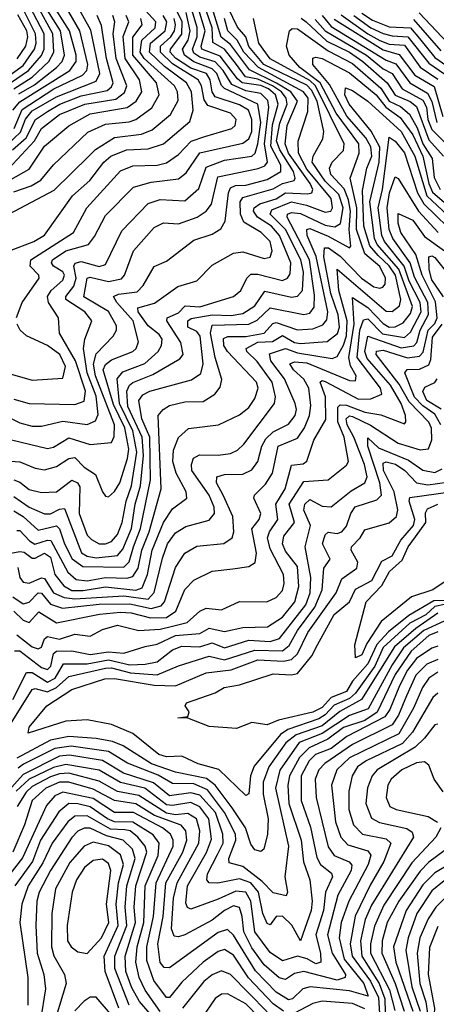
# Model space of a CAD drawing. Extents: x 1308313 to 1441400, y 959662 to 1036319.
# Tile 589 of 656: x 1420514 to 1421880, y 982037 to 985262. Entities that reach past the tile are written whole.
import ezdxf

# ---------------------------------------------------------------- set-up
doc = ezdxf.new("R2010")
doc.units = 0

msp = doc.modelspace()

# ---------------------------------------------------------------- linework, layer by layer
at = {"layer": '0CON10XD'}
for points in [[(1420475, 984853.7), (1420517, 984893), (1420533.6, 984936.4), (1420555, 984962.9), (1420635, 985009.5), (1420765, 985060.3), (1420776.9, 985085), (1420747.6, 985227.6), (1420680, 985350)], [(1420496.2, 984905), (1420522.4, 984967.6), (1420626.4, 985035), (1420720.2, 985079.8), (1420733.8, 985095), (1420737.7, 985115), (1420710.9, 985225), (1420643, 985343)], [(1420505, 983588.6), (1420515, 983589), (1420545.7, 983555), (1420564.1, 983544.1), (1420605, 983557.6), (1420615.8, 983555.8), (1420672.3, 983452.3), (1420698.8, 983428.8), (1420735, 983423.7), (1420794.9, 983435.1), (1420865, 983432.8), (1420885, 983438), (1420902.4, 983465), (1420914.6, 983525), (1420938.7, 983585), (1420977.7, 983725), (1420967.6, 983965), (1420983.9, 983985), (1421005, 983998.3), (1421055, 984009.8), (1421115, 984010.8), (1421153.3, 984035), (1421171.7, 984058.3), (1421176.7, 984083.3), (1421154.9, 984155.1), (1421139.7, 984235), (1421145, 984261.6), (1421265, 984264.3), (1421292.1, 984277.9), (1421335, 984317.9), (1421445, 984295.8), (1421465, 984300.6), (1421479.5, 984320.5), (1421480.9, 984359.1), (1421464.2, 984475), (1421391.3, 984615), (1421392.2, 984625), (1421405, 984630.3), (1421435, 984626.6), (1421515, 984588.6), (1421546.9, 984583.1), (1421565.4, 984594.6), (1421574.4, 984645), (1421559.6, 984689.7), (1421515, 984733.2), (1421472.6, 984795), (1421475.5, 984814.5), (1421508.2, 984871.8), (1421511, 984895), (1421488.7, 984995), (1421471, 985031), (1421455, 985047.2), (1421314.5, 985115), (1421265, 985173.3), (1421254.8, 985205), (1421227.5, 985237.5), (1421181, 985335)], [(1420455, 983893.6), (1420605, 983857.8), (1420625, 983862), (1420675, 983892.3), (1420745, 983870.3), (1420815, 983877.3), (1420823.7, 983896.3), (1420825.1, 983935), (1420762.6, 984095), (1420756.4, 984133.5), (1420765, 984167.7), (1420820.8, 984225), (1420831.2, 984245), (1420831.3, 984258.7), (1420805, 984305.5), (1420724.4, 984354.4), (1420735, 984415.7), (1420745, 984418.3), (1420805, 984404.1), (1420847.5, 984412.5), (1420857.4, 984425), (1420886.9, 984505), (1420955, 984581.1), (1420985, 984596.6), (1421035, 984593.1), (1421095.3, 984615), (1421125.4, 984634.6), (1421142.6, 984657.4), (1421163.2, 984746.8), (1421296.2, 984773.8), (1421317.3, 984782.7), (1421326.3, 984795), (1421316.6, 984855), (1421330.5, 984975), (1421327.1, 984997.1), (1421305, 985019.8), (1421255, 985028.1), (1421209.2, 985049.2), (1421181.4, 985095), (1421155, 985123.7), (1421105, 985139.1), (1421085, 985152.4), (1421080.1, 985165), (1421095.5, 985205), (1421095.8, 985235.8), (1421074.6, 985305)], [(1420478.2, 984625), (1420626.6, 984703.4), (1420741.1, 984815), (1420763, 984837), (1420825, 984875.7), (1420913.1, 984886.9), (1420948.8, 984901.2), (1421008.5, 984951.5), (1421033, 984997), (1421031.7, 985025), (1421021.9, 985045), (1420921.6, 985135), (1420908.8, 985155), (1420914.1, 985195), (1420957.9, 985235), (1420960.7, 985255), (1420891.1, 985331.1)], [(1420483.4, 985055), (1420543.3, 985095), (1420585.6, 985144.4), (1420594.6, 985165), (1420594.2, 985215), (1420547.3, 985305)], [(1420484, 983816), (1420515, 983813.4), (1420565, 983792.5), (1420595, 983788), (1420635, 983798.4), (1420675, 983824.5), (1420695, 983827.8), (1420725, 983796.7), (1420762, 983772), (1420785.6, 983715), (1420795, 983700.8), (1420805, 983698.6), (1420825, 983716.2), (1420841.9, 983745), (1420867.8, 983825), (1420871.8, 983855), (1420858.7, 983925), (1420821.2, 984001.2), (1420787.3, 984115), (1420795, 984132.4), (1420815, 984148.3), (1420885.3, 984175), (1420896.2, 984185), (1420903.7, 984206.3), (1420886.2, 984275), (1420832.6, 984335), (1420821.8, 984355), (1420837.5, 984362.5), (1420899.3, 984370.7), (1420919.2, 984390.8), (1420955, 984453.9), (1420995, 984470.4), (1421085, 984539.4), (1421145, 984559.8), (1421173.7, 984576.3), (1421187.8, 984602.2), (1421198.2, 984695), (1421205, 984710.5), (1421221.5, 984718.5), (1421255, 984720), (1421325, 984738.2), (1421370.2, 984765), (1421370.1, 984785), (1421337.7, 984847.7), (1421343, 984917), (1421361.2, 984985), (1421352.7, 985015), (1421329.7, 985035), (1421305, 985046.5), (1421243.8, 985055), (1421227.7, 985067.7), (1421171.7, 985141.7), (1421111.6, 985165), (1421109.3, 985175), (1421122.3, 985225), (1421098.3, 985305)], [(1420492, 984965), (1420515, 984992.6), (1420678.4, 985095), (1420698.7, 985125), (1420698.8, 985145), (1420677.6, 985225), (1420610.8, 985330.8)], [(1420495, 983699.9), (1420545, 983665.7), (1420595, 983643.6), (1420615, 983643.1), (1420645, 983659.1), (1420660.7, 983660.7), (1420716.1, 983516.1), (1420735, 983505.1), (1420765, 983499.8), (1420835, 983507), (1420852, 983528), (1420880.2, 983595), (1420892.4, 983675), (1420910.2, 983735), (1420920.4, 983835), (1420915.3, 983895), (1420868.1, 983995), (1420864.9, 984045), (1420874, 984065), (1420885, 984073.5), (1420950.4, 984099.6), (1421039.2, 984150.8), (1421050.4, 984165), (1421041.7, 984205), (1420996.1, 984275), (1420997.5, 984285), (1421035, 984302), (1421055.9, 984324.1), (1421105, 984320.8), (1421215, 984354.7), (1421238.9, 984375), (1421258.9, 984415), (1421272.1, 984427.9), (1421295, 984427.8), (1421375, 984407.8), (1421392.4, 984415), (1421400.9, 984429.1), (1421403.3, 984465), (1421365.6, 984555), (1421339.9, 984585), (1421293.3, 984615), (1421280.5, 984635), (1421283, 984645), (1421301.2, 984658.8), (1421355, 984675.3), (1421385, 984695.1), (1421458.3, 984691.7), (1421471.1, 984695), (1421474.8, 984705), (1421466.6, 984725), (1421395, 984824.7), (1421383.9, 984855), (1421390.9, 984915), (1421425.1, 984995.1), (1421402.8, 985025), (1421355.8, 985054.2), (1421266.9, 985096.9), (1421205, 985180), (1421174.4, 985204.4), (1421136.9, 985325)], [(1420495, 983754.3), (1420515, 983747.2), (1420545, 983723.4), (1420585, 983713.2), (1420635, 983715.6), (1420685, 983753.4), (1420703, 983745), (1420711.6, 983731.6), (1420709, 983645), (1420735, 983573.7), (1420748.9, 983558.9), (1420775, 983545.2), (1420795, 983544.9), (1420815, 983553.1), (1420835, 983576.3), (1420850.2, 983615), (1420862.7, 983685), (1420880.9, 983735), (1420898, 983845), (1420884.7, 983915.3), (1420841.6, 984005), (1420833.8, 984085), (1420851.6, 984108.4), (1420924.6, 984135.4), (1420967.6, 984175), (1420978.9, 984195), (1420980.5, 984215), (1420971.2, 984231.2), (1420935, 984258.9), (1420902.8, 984305), (1420901.8, 984318.2), (1420956.3, 984333.7), (1421032.2, 984387.8), (1421095, 984406.8), (1421145, 984457.9), (1421215, 984497.5), (1421245, 984501.2), (1421315, 984480), (1421335, 984484.1), (1421341.4, 984505), (1421334.8, 984535), (1421306, 984565), (1421249, 984599), (1421237.4, 984625), (1421236.5, 984665), (1421245, 984679.3), (1421345, 984708.2), (1421375, 984725.1), (1421414.2, 984735), (1421417.1, 984742.9), (1421411.9, 984765), (1421366.3, 984835), (1421356.1, 984865), (1421366.8, 984923.2), (1421390.9, 984985), (1421387.5, 985005), (1421371.8, 985025), (1421343.2, 985045), (1421295, 985067.1), (1421254.7, 985074.7), (1421225, 985115.1), (1421185, 985164.7), (1421146.6, 985186.6), (1421144.6, 985235), (1421116.8, 985316.8)], [(1420495.2, 985034.8), (1420555, 985072.9), (1420609.5, 985125), (1420626, 985155), (1420622.7, 985215), (1420573.3, 985305)], [(1420511.2, 985018.8), (1420562.2, 985047.8), (1420634.6, 985105.4), (1420653.7, 985125), (1420661.4, 985145), (1420647.3, 985225), (1420588.3, 985318.3)], [(1420405, 984697.1), (1420562.8, 984865), (1420585, 984904.9), (1420645, 984951.1), (1420727.6, 984985), (1420829, 985001), (1420857.3, 985022.7), (1420865.4, 985045), (1420830.5, 985135), (1420820.7, 985215), (1420825.8, 985255), (1420819.3, 985275)], [(1420415, 983990.5), (1420515, 983941.9), (1420555, 983930.8), (1420585, 983931), (1420655, 983947.1), (1420735, 983935.5), (1420762.5, 983947.5), (1420771.6, 983968.4), (1420765, 984028.5), (1420735.4, 984105), (1420722.8, 984185), (1420727.6, 984215), (1420751, 984275), (1420727.7, 984305), (1420665.8, 984345), (1420664.8, 984355), (1420691.3, 984388.7), (1420699.1, 984415), (1420691.3, 984455), (1420695.4, 984464.6), (1420715, 984469.4), (1420775, 984452.9), (1420795, 984460.3), (1420849.3, 984570.7), (1420935, 984659.3), (1420975, 984672.9), (1421055, 984668.4), (1421100.8, 984709.3), (1421125, 984778.5), (1421185, 984801.4), (1421275, 984814.9), (1421285.4, 984824.6), (1421295, 984854.7), (1421304, 984925), (1421294.5, 984984.5), (1421185.9, 985035.9), (1421175.8, 985045.8), (1421159.9, 985085), (1421145, 985101), (1421085, 985123.7), (1421054.7, 985145), (1421048.1, 985165), (1421066.4, 985195), (1421072.9, 985225), (1421059.7, 985285)], [(1420462.6, 985067.3), (1420525, 985112), (1420562.2, 985165), (1420567.9, 985185), (1420566, 985215), (1420529, 985289)], [(1420480.8, 984505), (1420560.8, 984535), (1420595, 984556.2), (1420687.1, 984685), (1420743.6, 984735), (1420790, 984795), (1420812.7, 984815), (1420864.1, 984835.9), (1420935, 984838.3), (1420984.9, 984855.1), (1421072.2, 984927.8), (1421082.2, 984965), (1421077.3, 985025), (1421060.7, 985055), (1420988.8, 985108.8), (1420939.3, 985155), (1420943.2, 985185), (1420990.6, 985225), (1420996.5, 985255), (1420984.7, 985275)], [(1420485, 984738.5), (1420545, 984771.7), (1420595, 984847.1), (1420675, 984914.2), (1420745, 984953.3), (1420866.2, 984973.8), (1420895.8, 984995), (1420914.9, 985025), (1420906.8, 985065), (1420860.2, 985135), (1420853, 985207), (1420872, 985255), (1420863.4, 985275)], [(1420490.6, 984835), (1420535.4, 984875), (1420565.3, 984935), (1420605, 984960.5), (1420645.8, 984985), (1420715, 985012.2), (1420800.6, 985029.4), (1420815, 985041.2), (1420820.1, 985055), (1420798.8, 985135), (1420782.6, 985242.6), (1420768.3, 985275)], [(1420495, 984018.5), (1420545, 984004.8), (1420695, 984001.9), (1420725, 984012.5), (1420729.9, 984045), (1420697.5, 984145), (1420644.1, 984235), (1420640.7, 984285), (1420608.6, 984335), (1420605.4, 984355), (1420617.4, 984375), (1420655, 984408.7), (1420661, 984425), (1420655, 984436), (1420624.8, 984455), (1420618.1, 984465), (1420622.1, 984475), (1420665.7, 984504.3), (1420740, 984525), (1420758.8, 984551.2), (1420795, 984620.8), (1420887.3, 984712.7), (1420945, 984729.5), (1421035, 984740.3), (1421059.9, 984760.1), (1421104.5, 984825.5), (1421245, 984857.1), (1421265, 984871), (1421275.1, 984895), (1421275.1, 984935.1), (1421264.3, 984965), (1421235, 984983.1), (1421155, 985008.6), (1421145.1, 985025), (1421138.8, 985065), (1421126.9, 985085), (1421075, 985103.2), (1421025, 985135.2), (1421007.8, 985155), (1421008.9, 985165), (1421046, 985214), (1421046.2, 985255), (1421027.2, 985295)], [(1420506.2, 985133.8), (1420534.7, 985175.3), (1420540.5, 985205), (1420537.6, 985225), (1420507.5, 985277.5)], [(1421505.7, 985275), (1421535, 985239.3), (1421715, 985129.5), (1421747.2, 985117.2), (1421792.6, 985055), (1421851.2, 985021.2), (1421865, 984994.1), (1421881, 984925)], [(1421568, 985278), (1421655, 985215.2), (1421695, 985193.7), (1421725, 985181.2), (1421775, 985178.1), (1421826.4, 985106.4), (1421885, 985067)], [(1421609.6, 985275), (1421665, 985235.1), (1421705, 985216.9), (1421735, 985208.3), (1421785.8, 985205.8), (1421855, 985119.6), (1421925, 985070.8)], [(1421635, 985282.9), (1421670, 985260), (1421725, 985238.2), (1421795, 985235.3), (1421825, 985200.2), (1421875, 985138.1), (1421953.7, 985083.7)], [(1421824, 985284), (1421935.6, 985165)], [(1420485, 983514.2), (1420515, 983520.6), (1420528.4, 983518.4), (1420555, 983497.9), (1420565, 983497.9), (1420595, 983514.4), (1420615, 983501.5), (1420628.9, 983445), (1420658.2, 983408.2), (1420685, 983392.9), (1420722.3, 983392.3), (1420795, 983403.9), (1420895, 983394), (1420915, 983401), (1420932.5, 983445), (1420948.1, 983525), (1420985, 983614.8), (1421015, 983659.7), (1421062, 983695), (1421059.5, 983715), (1421026.5, 983776.5), (1421016.1, 983815), (1421017.9, 983852.1), (1421035, 983892.9), (1421067.3, 983922.7), (1421165.3, 983934.7), (1421235, 983967.7), (1421265, 983992), (1421285, 984021.3), (1421295.7, 984055), (1421290.5, 984075), (1421195.1, 984175.1), (1421183.6, 984195), (1421182.4, 984217.6), (1421196.1, 984223.9), (1421255, 984224.7), (1421315, 984235.1), (1421343.8, 984266.2), (1421355, 984269.9), (1421425, 984245.8), (1421475, 984248.9), (1421507.8, 984262.2), (1421521.1, 984278.9), (1421524.2, 984305), (1421486.1, 984486.1), (1421456.3, 984555), (1421454.8, 984575), (1421465, 984577.5), (1421525, 984553), (1421595, 984514.8), (1421599.8, 984520.2), (1421594.4, 984574.4), (1421598.3, 984635), (1421592.2, 984672.2), (1421577.2, 984707.2), (1421534.4, 984755), (1421529.1, 984775), (1421538.6, 984795), (1421575, 984832.8), (1421578.1, 984855), (1421483.4, 985045), (1421465, 985062.5), (1421335, 985133.6), (1421297.5, 985185), (1421280.9, 985265)], [(1420495, 983653), (1420525.1, 983635.1), (1420575, 983589.6), (1420635, 983604.5), (1420645, 983594.1), (1420660.7, 983545), (1420685.7, 983495.7), (1420721.3, 983471.3), (1420855, 983469.3), (1420873.4, 983486.6), (1420887.5, 983535), (1420910.5, 983595), (1420942.4, 983755), (1420940.7, 983895), (1420914.1, 983955), (1420904.5, 984015), (1420917.3, 984032.7), (1420940.7, 984045), (1421077.5, 984082.5), (1421107.4, 984102.6), (1421114.9, 984135), (1421106.1, 984225), (1421095, 984240.6), (1421065.7, 984255), (1421064.9, 984275), (1421076.4, 984283.6), (1421145, 984294.8), (1421207, 984293), (1421245, 984299.8), (1421284.3, 984325), (1421317.8, 984372.2), (1421405, 984352.6), (1421425, 984356.6), (1421440.6, 984375), (1421444.8, 984435), (1421435.7, 984475), (1421385, 984575), (1421334.9, 984625), (1421341, 984639), (1421404.6, 984665.4), (1421454.5, 984654.5), (1421515, 984631.6), (1421533.8, 984635), (1421539.6, 984645), (1421535, 984676.1), (1421455, 984772.5), (1421427.5, 984825), (1421426.3, 984863.7), (1421458.8, 984961.2), (1421459.5, 985005), (1421444.1, 985025), (1421297.1, 985105), (1421248.4, 985155), (1421226.8, 985195), (1421196.3, 985225), (1421184.9, 985265)], [(1420495, 984697.7), (1420552.1, 984717.9), (1420583.6, 984736.4), (1420625, 984786.6), (1420736.9, 984893.1), (1420795, 984919.5), (1420873.2, 984926.8), (1420895, 984934.6), (1420946.9, 984973.1), (1420971.1, 985015), (1420962.5, 985055), (1420884.5, 985145), (1420885.4, 985204.6), (1420915.3, 985245), (1420911.3, 985265)], [(1420503.7, 984286.3), (1420521.6, 984335), (1420577.4, 984415), (1420576.7, 984425), (1420548.3, 984455), (1420550.2, 984475), (1420690.9, 984565), (1420734.2, 984645.8), (1420845, 984766.3), (1420885, 984782.7), (1420964.4, 984785.6), (1420995, 984793.4), (1421035, 984819.8), (1421076, 984864), (1421120.5, 984879.5), (1421209.6, 984905), (1421220.8, 984915), (1421223.9, 984935), (1421205.3, 984955), (1421131.1, 984981.1), (1421119.1, 984999.1), (1421109.9, 985045), (1421099.2, 985065), (1421015, 985116.6), (1420975.4, 985155), (1420975.9, 985175), (1421009.1, 985205), (1421021.9, 985225), (1421025.1, 985245), (1421019.9, 985265)], [(1421436.3, 985266.3), (1421453.3, 985255), (1421521.1, 985191.1), (1421595, 985154.8), (1421639.1, 985125), (1421718.7, 985055), (1421745, 985014.9), (1421793.5, 984993.5), (1421815, 984977.2), (1421855, 984867.9), (1421903.6, 984815)], [(1421482.2, 985262.2), (1421515.5, 985225), (1421651.1, 985145), (1421705, 985100.2), (1421735.1, 985085), (1421767.4, 985035), (1421835, 984998.3), (1421847.8, 984975), (1421851.5, 984935), (1421865, 984901.5), (1421931.9, 984835)], [(1421545, 985263.1), (1421705, 985162.9), (1421757.8, 985147.8), (1421809.7, 985079.7), (1421872.8, 985042.8), (1421901.2, 984945)], [(1421805, 985262.3), (1421895, 985159.2)], [(1420508, 983468), (1420515, 983434.6), (1420525, 983419.5), (1420545, 983416.2), (1420585, 983433.9), (1420595, 983431.5), (1420625.2, 983385.2), (1420659.4, 983369.4), (1420695, 983365.1), (1420855, 983374.6), (1420935, 983364.1), (1420954.4, 983385.6), (1420981.9, 983498.1), (1420998.9, 983545), (1421025, 983580.8), (1421058.2, 983601.9), (1421135, 983622.6), (1421152.3, 983645), (1421151, 983665), (1421135, 983704.3), (1421078.7, 983785), (1421077, 983805), (1421084.2, 983825.8), (1421103.6, 983836.4), (1421164.9, 983835.1), (1421205, 983841.5), (1421227.6, 983852.4), (1421248.4, 983871.6), (1421349.6, 984005), (1421353, 984027), (1421341.5, 984075), (1421292.7, 984142.7), (1421258.1, 984175), (1421255.9, 984185), (1421294.2, 984205.8), (1421342.4, 984207.6), (1421375, 984227.6), (1421415, 984204.9), (1421435, 984200.7), (1421522.4, 984207.6), (1421555.6, 984234.4), (1421561.9, 984255), (1421558, 984295), (1421534.2, 984365), (1421510.9, 984485), (1421513.4, 984515), (1421526.1, 984515), (1421565, 984487.1), (1421633.9, 984415), (1421675, 984386.6), (1421695, 984381.9), (1421704.2, 984385.8), (1421711.5, 984395), (1421712.8, 984415), (1421695, 984453), (1421645.9, 984495), (1421618.5, 984575), (1421619.2, 984645), (1421597.5, 984742.5), (1421627.1, 984825), (1421626.1, 984855), (1421551.7, 984955), (1421499.4, 985055), (1421432.2, 985105), (1421397.5, 985145), (1421388.3, 985175), (1421398.8, 985225), (1421406.9, 985233.1), (1421425, 985232), (1421525, 985159.3), (1421605, 985118.4), (1421697.6, 985037.6), (1421725.1, 984995.1), (1421762.6, 984977.4), (1421792, 984952), (1421817.1, 984907.1), (1421836, 984855), (1421866.6, 984806.6), (1421872.4, 984745), (1421891.9, 984705)], [(1420491.4, 983371.4), (1420525, 983348.5), (1420545, 983354), (1420575, 983385.1), (1420585, 983383.2), (1420615, 983347.9), (1420654.6, 983334.6), (1420775, 983347.7), (1420875, 983348.9), (1420945, 983333.2), (1420978.3, 983341.7), (1420988.2, 983355), (1421025, 983468), (1421055, 983514.2), (1421095, 983537.8), (1421183.2, 983546.8), (1421210.3, 983565), (1421215.9, 983585), (1421212.5, 983635), (1421180.6, 983705), (1421159, 983745), (1421160, 983765), (1421185, 983772), (1421245, 983773.4), (1421275, 983787.8), (1421295.1, 983814.9), (1421308, 983865), (1421321.3, 983888.7), (1421345, 983911.5), (1421395, 983937.3), (1421416.7, 983965), (1421421, 983985), (1421417.4, 984005), (1421381.9, 984085), (1421337.5, 984145), (1421332.5, 984167.4), (1421385, 984184.6), (1421425, 984170.3), (1421538.2, 984151.8), (1421555, 984159.1), (1421575, 984195.8), (1421585, 984226.1), (1421587.7, 984275), (1421559.7, 984375), (1421554.8, 984445.2), (1421715, 984307.4), (1421735, 984305.5), (1421759, 984325), (1421763.6, 984345), (1421745.5, 984425.5), (1421725, 984455.5), (1421689.4, 984489.4), (1421661.3, 984521.3), (1421642, 984585), (1421637.8, 984702.2), (1421652.3, 984775), (1421667.8, 984815), (1421665.4, 984845), (1421648.6, 984875), (1421586, 984946), (1421529.4, 985049.4), (1421475.2, 985115), (1421474.7, 985135.3), (1421485, 985139.4), (1421505, 985134.5), (1421595, 985087.5), (1421682.2, 985015), (1421713.7, 984975), (1421760.8, 984940.8), (1421803, 984885), (1421835.9, 984815), (1421855, 984725), (1421867, 984697), (1422007.1, 984577.1)], [(1420495, 983324.6), (1420525, 983295.4), (1420545, 983287.8), (1420577, 983323), (1420635, 983287), (1420775.1, 983314.9), (1420845, 983321.3), (1420878.9, 983318.9), (1420942.4, 983302.4), (1420995, 983304.4), (1421025.4, 983324.6), (1421055, 983395.4), (1421085, 983426.5), (1421145, 983455.3), (1421213, 983463), (1421265, 983470.5), (1421285.8, 983484.2), (1421290.8, 983515), (1421275.4, 983594.6), (1421298.6, 983625), (1421304.5, 983645), (1421282, 983695), (1421284.2, 983705), (1421319.4, 983740.6), (1421343.2, 983776.8), (1421361.7, 983865), (1421425, 983890.7), (1421447.6, 983925), (1421464, 983965), (1421468, 983998), (1421462.2, 984055), (1421445, 984084.5), (1421411.8, 984115), (1421399.5, 984135), (1421415, 984141.4), (1421455, 984137.5), (1421595, 984080.2), (1421615, 984078.8), (1421617.1, 984095), (1421598.5, 984128.5), (1421593, 984155), (1421610.6, 984265), (1421605, 984352.3), (1421655, 984319.6), (1421705, 984266.2), (1421725, 984254.9), (1421745, 984255.3), (1421771.4, 984268.6), (1421795, 984299.7), (1421802.1, 984322.1), (1421756.8, 984445), (1421685.5, 984525), (1421676.9, 984545), (1421662, 984665), (1421691.9, 984795), (1421694.4, 984844.4), (1421666.3, 984896.3), (1421593.6, 984985), (1421580, 985015), (1421581.6, 985038.4), (1421605, 985029.3), (1421655, 984994.4), (1421764.6, 984895), (1421809.7, 984815), (1421848.6, 984685), (1421985, 984557)], [(1420505, 983247.4), (1420555, 983208.3), (1420575, 983201.9), (1420585, 983206.8), (1420595.6, 983234.4), (1420605, 983242.2), (1420645, 983233.5), (1420695, 983249), (1420745, 983242.4), (1420785.6, 983265), (1420835, 983279), (1420905, 983261.7), (1420975, 983266.2), (1421015, 983276.1), (1421062.8, 983287.2), (1421104.9, 983325.1), (1421125, 983334.8), (1421175, 983329.2), (1421235, 983356.4), (1421324, 983355), (1421355, 983370), (1421375, 983392.7), (1421381.4, 983415), (1421379.3, 983445), (1421335, 983528.9), (1421326.2, 983565), (1421333, 983585), (1421360.3, 983625), (1421353.8, 983675), (1421383.7, 983725), (1421405, 983802.3), (1421442.7, 983807.3), (1421455, 983816), (1421478.3, 983885), (1421517.6, 983952.4), (1421516.2, 984026.2), (1421498.8, 984075), (1421505, 984080.2), (1421515, 984077), (1421625, 984019.5), (1421665, 984020.4), (1421701.6, 984035), (1421696.2, 984055), (1421619.9, 984155), (1421629.1, 984245), (1421641, 984279), (1421655, 984282.5), (1421703.4, 984233.4), (1421775, 984221), (1421795, 984238.4), (1421829.7, 984305), (1421826.9, 984335), (1421791.2, 984405), (1421774.4, 984454.4), (1421710.3, 984535), (1421701.6, 984555), (1421688.7, 984645), (1421703.5, 984705), (1421725, 984877.3), (1421745, 984863.3), (1421775.1, 984825.1), (1421818.3, 984695), (1421838.4, 984658.4), (1421955.3, 984545)], [(1420497.3, 983195), (1420515, 983195.1), (1420585, 983140.4), (1420605, 983133.5), (1420616.4, 983145), (1420624.3, 983185.7), (1420635, 983193.8), (1420685, 983194.5), (1420745, 983182.9), (1420805, 983191.7), (1420855, 983187.1), (1420925, 983209.4), (1420965, 983216.7), (1421025, 983244.6), (1421105, 983251.2), (1421135, 983269.4), (1421185, 983257.7), (1421245, 983271.3), (1421326.2, 983273.8), (1421375, 983304.9), (1421415.8, 983355), (1421429.5, 983405), (1421425, 983470.6), (1421385, 983521.2), (1421376, 983545), (1421380.2, 983569.8), (1421414.6, 983615), (1421397.5, 983675), (1421445, 983749.6), (1421525, 983754.7), (1421585, 983803.1), (1421591.6, 983815), (1421577.3, 983895), (1421557.2, 983945), (1421557.3, 983992.7), (1421565, 984000.8), (1421585, 983998.9), (1421645, 983976.5), (1421697.6, 983967.6), (1421775, 983937.8), (1421780, 983945), (1421778.6, 983965), (1421764.5, 984004.5), (1421729.7, 984065), (1421652.5, 984152.5), (1421645.5, 984175), (1421655.2, 984224.8), (1421765, 984187.2), (1421806.2, 984193.8), (1421815.7, 984204.3), (1421827.1, 984245), (1421854.3, 984295.7), (1421851.7, 984335), (1421808.4, 984418.4), (1421794.3, 984465), (1421737.5, 984545), (1421725.5, 984575), (1421719.1, 984645), (1421725.9, 984695), (1421745, 984747.2), (1421755, 984742), (1421821.3, 984635), (1421885.4, 984565)], [(1420491.3, 983035), (1420536, 983124), (1420555, 983123.4), (1420605, 983092), (1420630.3, 983105), (1420657.9, 983152.1), (1420735, 983152.2), (1420805, 983165.5), (1420875, 983149.2), (1420925, 983150.7), (1420965, 983159.1), (1421015, 983198.2), (1421045, 983210.3), (1421105, 983208.2), (1421145, 983221), (1421185, 983204.9), (1421265, 983230.2), (1421335, 983225.3), (1421366.1, 983235), (1421451.8, 983345), (1421466.2, 983385), (1421468.6, 983435), (1421449.7, 983535), (1421467.4, 983605), (1421444.9, 983655), (1421448.3, 983675), (1421465, 983690.5), (1421505, 983668.2), (1421535, 983666), (1421601.1, 983718.9), (1421645.6, 983745), (1421652.6, 983765), (1421643.8, 983805), (1421609.6, 983895), (1421588, 983935), (1421584.4, 983955), (1421595, 983964.4), (1421605, 983962.1), (1421663.7, 983933.7), (1421755, 983874.6), (1421826.6, 983853.4), (1421854.2, 983855.8), (1421864.5, 983885.5), (1421864.3, 983924.3), (1421855, 983944.1), (1421790.6, 984010.6), (1421757.8, 984067.8), (1421682, 984165), (1421684.1, 984175.9), (1421705, 984179.6), (1421785, 984154.3), (1421825, 984160.3), (1421836.9, 984173.1), (1421853.4, 984245), (1421875, 984266.2), (1421882.1, 984285), (1421877.3, 984337.3), (1421832.8, 984425), (1421812.5, 984492.5), (1421763.3, 984565), (1421754.7, 984595), (1421755, 984627.1), (1421803.1, 984605), (1421841.2, 984551.2), (1421906.1, 984505)], [(1421903.6, 984353.6), (1421865, 984410), (1421855.9, 984444.1), (1421855.2, 984484.8), (1421865, 984487.9), (1421875, 984482.7), (1421968.9, 984365)], [(1420475, 984104.2), (1420555, 984081.1), (1420655, 984087.3), (1420664.5, 984125.5), (1420645.6, 984165), (1420605, 984194.9), (1420536.5, 984226.5), (1420516, 984245), (1420505.2, 984265)], [(1421894.9, 983935.1), (1421875, 983969.5), (1421835, 983996.9), (1421807.9, 984025), (1421776.7, 984105), (1421783.6, 984116.4), (1421825, 984117.3), (1421855, 984131.2), (1421861.5, 984148.5), (1421867.7, 984222.3), (1421899.4, 984265)], [(1421895.8, 983985.8), (1421848.7, 984015), (1421835.4, 984044.6), (1421841.5, 984058.5), (1421875, 984073), (1421882.7, 984085)], [(1420481, 982949), (1420555, 983068.1), (1420565, 983071.4), (1420605, 983060.7), (1420635.1, 983074.9), (1420675, 983111.2), (1420795, 983138), (1420815, 983138.8), (1420877.3, 983122.7), (1420965, 983115.7), (1421035, 983145.9), (1421135, 983177.3), (1421185, 983165.5), (1421285, 983197.5), (1421375, 983194.7), (1421397.8, 983212.2), (1421425, 983261.8), (1421482, 983338), (1421505.3, 983395), (1421511.5, 983465), (1421531.2, 983495), (1421506.2, 983545), (1421515, 983574.8), (1421525, 983583.2), (1421555, 983579.2), (1421570, 983585), (1421585, 983602.9), (1421599, 983645), (1421614.1, 983665.9), (1421685, 983688.9), (1421700.2, 983705), (1421694.9, 983745), (1421654.8, 983865.2), (1421655, 983891.9), (1421689.8, 983859.8), (1421788.7, 983818.7), (1421835, 983786.7), (1421875, 983779.3), (1421899.1, 983790.9)], [(1421906.2, 983346.2), (1421875, 983340.1), (1421845, 983312.4), (1421793, 983285), (1421705, 983206.1), (1421678.5, 983145), (1421615, 983056), (1421595, 983039.1), (1421545, 983017), (1421515.4, 982985), (1421495, 982972.3), (1421393.2, 982936.8), (1421368.7, 982921.3), (1421282.6, 982817.4), (1421271.1, 982785), (1421265, 982726.7), (1421255, 982721.5), (1421166.5, 982806.5), (1421099.5, 982825), (1421045, 982850), (1420995, 982848.2), (1420969.6, 982855), (1420885, 982923.7), (1420815, 982953.7), (1420735, 982968.6), (1420665, 982964.8), (1420542, 982925), (1420544.7, 982945), (1420602.6, 983015), (1420685, 983068.6), (1420792.9, 983102.9), (1420825, 983104.2), (1420955, 983082.4), (1421025, 983080), (1421125, 983122.6), (1421207.4, 983132.6), (1421294.5, 983165), (1421379, 983161), (1421405, 983166), (1421425.1, 983185), (1421458.9, 983255), (1421550.9, 983385), (1421569.9, 983430.1), (1421618.6, 983465), (1421622, 983485), (1421600.2, 983525), (1421601.6, 983535), (1421630, 983565), (1421645, 983590.9), (1421725, 983614), (1421749.5, 983635), (1421753.4, 983656.6), (1421741.8, 983715), (1421706.9, 983785), (1421705, 983809.8), (1421715.8, 983814.1), (1421745.7, 983805.7), (1421776, 983785), (1421814.8, 983744.8), (1421851.9, 983738.1), (1421915, 983747.1)], [(1421939.9, 983360.1), (1421871.8, 983358.2), (1421789.6, 983310.4), (1421722.9, 983257.1), (1421684.2, 983215.8), (1421655, 983152.1), (1421604.7, 983095), (1421585, 983062.1), (1421535, 983042.5), (1421505, 983009.1), (1421475, 982994.3), (1421362.2, 982967.8), (1421325, 982952.7), (1421275, 982960), (1421225, 982940), (1421135, 982946.8), (1421065, 982974), (1421032.5, 982975), (1421065, 982980), (1421070, 982995), (1421056.2, 983015), (1421060.8, 983025), (1421155, 983057.5), (1421184.4, 983075), (1421235, 983083), (1421345, 983119.6), (1421405, 983116.1), (1421425, 983121.1), (1421471.3, 983178.7), (1421490.6, 983215), (1421545, 983314), (1421595.1, 983354.9), (1421615, 983396.6), (1421668.4, 983425), (1421701.6, 983488.4), (1421735, 983506.4), (1421763, 983557), (1421804.7, 983605), (1421809.5, 983625), (1421791.2, 983685), (1421793.1, 983696.9), (1421926.6, 983715)], [(1421905, 983420), (1421868.8, 983395), (1421798.6, 983371.4), (1421699.2, 983290.8), (1421651.6, 983218.4), (1421635, 983181.9), (1421615, 983172), (1421612.6, 983215), (1421649.8, 983355), (1421701.3, 983408.7), (1421726.5, 983455), (1421767.9, 983492.1), (1421787.2, 983535), (1421811.7, 983568.3), (1421844.9, 983615), (1421843.8, 983646.2), (1421850.5, 983659.5), (1421885, 983675.1)], [(1421885, 983318.3), (1421812, 983268), (1421742.5, 983207.5), (1421634.7, 983035.3), (1421563.6, 982996.4), (1421505, 982949.1), (1421420.7, 982919.3), (1421386.7, 982893.4), (1421331.1, 982815), (1421312.1, 982765), (1421312.5, 982725), (1421328.2, 982645), (1421326.6, 982595), (1421314.2, 982545.8), (1421305, 982538.2), (1421285, 982543.5), (1421272.1, 982562.1), (1421253.7, 982615), (1421210.4, 982680.4), (1421154.5, 982755), (1421126.9, 982776.9), (1421025, 982797.5), (1420946.5, 982825), (1420853.4, 982883.4), (1420817.9, 982897.9), (1420765, 982908.1), (1420675, 982913.8), (1420615, 982901.8), (1420505, 982843.5)], [(1421905, 983292), (1421838.3, 983261.7), (1421772.5, 983205), (1421735, 983148.6), (1421656.8, 983005), (1421595, 982983.4), (1421505.9, 982924.1), (1421430.3, 982895), (1421366.3, 982803.7), (1421353, 982745), (1421394.9, 982555), (1421382.7, 982455), (1421392.2, 982405), (1421387.8, 982392.2), (1421345, 982402), (1421309.2, 982439.2), (1421245, 982488.6), (1421200.7, 982500.7), (1421199.6, 982515), (1421222.1, 982575), (1421221.1, 982595), (1421185.7, 982665.7), (1421129.8, 982739.8), (1421085, 982759.7), (1421015, 982759.9), (1420967.5, 982787.5), (1420867.3, 982827.3), (1420804.7, 982865), (1420682.3, 982882.3), (1420629.2, 982875), (1420526.4, 982823.6), (1420509.2, 982810.8)], [(1421885, 983256.6), (1421855, 983245.5), (1421796.7, 983193.3), (1421745, 983117.6), (1421685.5, 982994.5), (1421645, 982967.2), (1421575, 982944), (1421524.2, 982905.8), (1421463.3, 982876.7), (1421430.8, 982845), (1421398.5, 982785), (1421393, 982755), (1421396.6, 982695), (1421437.1, 982575), (1421444.3, 982504.3), (1421465.6, 982445), (1421472.9, 982375), (1421469.2, 982345), (1421435, 982245.6), (1421406.4, 982296.4), (1421375, 982326.1), (1421355, 982325.3), (1421335, 982297.8), (1421325, 982302.3), (1421310.5, 982335), (1421297, 982405), (1421271.8, 982435), (1421235, 982447.8), (1421163.6, 982433.6), (1421134.7, 982435), (1421127, 982445), (1421129.4, 982465), (1421162.3, 982527.7), (1421181, 982565), (1421180.4, 982595), (1421155.7, 982665), (1421105, 982722.1), (1421075, 982729.9), (1421005, 982720.4), (1420952.7, 982762.7), (1420854.7, 982794.7), (1420785.8, 982835.8), (1420677.1, 982852.9), (1420645, 982850.1), (1420525, 982790), (1420439, 982695)], [(1421885, 983210.3), (1421865, 983203.8), (1421815, 983169.9), (1421785, 983131.6), (1421759.4, 983080.6), (1421727.8, 983002.2), (1421711.1, 982978.9), (1421586.1, 982913.9), (1421535, 982875.5), (1421484, 982855), (1421463.1, 982835), (1421436.9, 982785), (1421437, 982705), (1421467.1, 982617.1), (1421487.9, 982517.9), (1421499.8, 982495), (1421536.3, 982466.3), (1421539.2, 982455), (1421516.7, 982405), (1421509.7, 982345), (1421484.9, 982265.1), (1421499.6, 982205), (1421500.7, 982175), (1421485, 982169.9), (1421456.1, 982186.1), (1421425, 982194.6), (1421375, 982180), (1421335, 982206.5), (1421284.9, 982275), (1421272, 982375), (1421255, 982405.1), (1421222.7, 982407.3), (1421165, 982381.2), (1421075, 982349.2), (1421064.1, 982354.1), (1421058.4, 982368.4), (1421064.1, 982425), (1421126, 982534), (1421142.3, 982577.7), (1421134.2, 982645), (1421105, 982683.9), (1421075, 982698.1), (1421015, 982688), (1420995, 982690.6), (1420924.4, 982745), (1420845, 982763.8), (1420775, 982804), (1420665, 982822.9), (1420625, 982813), (1420545.6, 982774.4), (1420502.4, 982735)], [(1421885, 983166.6), (1421848.5, 983151.5), (1421812.8, 983115), (1421782.3, 983047.7), (1421755.7, 982984.3), (1421735, 982952.8), (1421605, 982888.4), (1421514.1, 982825.9), (1421494.3, 982805), (1421482.2, 982775), (1421485.6, 982715), (1421525, 982552.9), (1421545.2, 982525), (1421594, 982504), (1421603.2, 982493.2), (1421600.5, 982475), (1421557.1, 982395), (1421523.3, 982265), (1421538.6, 982205), (1421581.8, 982135), (1421581.4, 982125), (1421555, 982116.9), (1421445, 982144.9), (1421415, 982138.2), (1421385, 982118.9), (1421365, 982124), (1421315, 982166.6), (1421275, 982222.7), (1421248.9, 982275), (1421243.4, 982325), (1421235, 982354.7), (1421215, 982360), (1421185.2, 982345), (1421145, 982313), (1421055.3, 982264.7), (1421035, 982258.1), (1421020.5, 982260.5), (1421011.2, 982285), (1421018.5, 982385), (1421030.4, 982435), (1421100.8, 982565), (1421104.3, 982605), (1421093.2, 982645), (1421065, 982662.6), (1421025, 982658.2), (1420995, 982663.4), (1420905, 982721.3), (1420835, 982734.5), (1420775, 982768.4), (1420675, 982794.1), (1420645, 982792.1), (1420615, 982781.7), (1420555, 982751.1), (1420535, 982731.5), (1420505.2, 982685.2)], [(1421885, 983124.9), (1421855, 983105.1), (1421834.8, 983075.2), (1421805, 983007.5), (1421757.2, 982922.8), (1421595, 982844.7), (1421553.6, 982805), (1421535.7, 982755), (1421549.2, 982635), (1421566.4, 982585), (1421589.2, 982559.2), (1421655, 982539.4), (1421665.4, 982525.4), (1421656.1, 982495), (1421592.6, 982375), (1421567.9, 982305), (1421561.6, 982255), (1421577.3, 982185), (1421642.5, 982105), (1421655.8, 982064.2), (1421595, 982081.8), (1421465.9, 982094.1), (1421441.6, 982088.4), (1421407.8, 982055), (1421395, 982052.3), (1421355, 982077.2), (1421286.7, 982146.7), (1421215, 982264.1), (1421195, 982282), (1421165, 982272.6), (1421005, 982156.7), (1420988.1, 982158.1), (1420975, 982174.7), (1420966.8, 982235), (1420983.8, 982325), (1420993.3, 982435), (1421048.8, 982535), (1421061.5, 982575), (1421058.8, 982605), (1421043.5, 982623.5), (1420956.1, 982656.1), (1420895, 982693.5), (1420825, 982704.7), (1420755, 982742.3), (1420675, 982764.3), (1420645, 982764.6), (1420600.1, 982745), (1420555.1, 982705), (1420529.9, 982625), (1420491.4, 982535)], [(1421885, 983056.5), (1421867.8, 983042.2), (1421801.9, 982928.1), (1421768.3, 982891.7), (1421649.8, 982835), (1421620.9, 982815), (1421603.6, 982785), (1421593.1, 982735), (1421592.8, 982675), (1421608.1, 982625), (1421637.2, 982595), (1421715, 982579.3), (1421731, 982565), (1421707.8, 982505), (1421662.8, 982427.2), (1421613.8, 982326.2), (1421596.9, 982235), (1421603.5, 982195), (1421663.6, 982113.6), (1421690.1, 982060.1), (1421693.5, 982006.5)], [(1421885, 982954.4), (1421875, 982952.9), (1421841.4, 982908.6), (1421810.4, 982879.6), (1421686.2, 982805), (1421669.4, 982785), (1421653.6, 982746.4), (1421648.9, 982695), (1421667, 982647), (1421693, 982633), (1421783.1, 982613.1), (1421800.7, 982600.7), (1421804.5, 982585), (1421667.6, 982362.4), (1421646.8, 982315), (1421630.8, 982245), (1421635.2, 982195), (1421692.6, 982105), (1421711, 982055), (1421712.9, 981967.1)], [(1421902.6, 982732.6), (1421872.3, 982775), (1421855, 982820.9), (1421841.1, 982831.1), (1421815, 982828.5), (1421766.7, 982805), (1421731.6, 982775), (1421720.7, 982755), (1421714.8, 982715), (1421727.2, 982685), (1421748.1, 982675), (1421852.6, 982652.6), (1421883.7, 982633.7)], [(1421378.7, 982015), (1421345, 982038.7), (1421263.5, 982123.5), (1421215, 982197.8), (1421185, 982216.5), (1421165, 982210.8), (1421115.2, 982175), (1421045, 982110.2), (1421005, 982059.5), (1420995, 982060), (1420954, 982115), (1420931, 982181), (1420931.2, 982225), (1420952.8, 982325), (1420961.1, 982435), (1421017.2, 982555), (1421017, 982575), (1421007.9, 982595), (1420982.6, 982615), (1420887.3, 982665), (1420825, 982665.5), (1420755, 982711), (1420655, 982732.3), (1420629.5, 982720.5), (1420601.4, 982688.6), (1420523.2, 982516.8), (1420452.5, 982425)], [(1420975, 982013.8), (1420925, 982083.3), (1420905.7, 982125), (1420894.9, 982175.1), (1420899.4, 982225), (1420920.6, 982305), (1420925.5, 982425.5), (1420968.2, 982525), (1420971.1, 982565), (1420952, 982592), (1420885, 982633.5), (1420825, 982634.8), (1420801.9, 982645), (1420745, 982683.5), (1420705, 982694.3), (1420675, 982694.4), (1420642, 982668), (1420582.2, 982575), (1420555.6, 982505), (1420498.2, 982425)], [(1421004, 981934), (1420906.3, 982046.3), (1420881.5, 982091.5), (1420862.1, 982145), (1420860.3, 982195), (1420893.2, 982305), (1420889.3, 982355), (1420894.3, 982425), (1420930.6, 982535), (1420925.6, 982555.6), (1420901.5, 982585), (1420875.8, 982605), (1420858.2, 982608.2), (1420811.2, 982611.2), (1420735, 982654.5), (1420695, 982653.3), (1420672, 982635), (1420621, 982565), (1420589.4, 982500.6), (1420542.3, 982425), (1420521.2, 982365), (1420514.4, 982305), (1420541.2, 982125), (1420540.4, 982035)], [(1420872.5, 982035), (1420826.4, 982155), (1420825.6, 982195), (1420864.7, 982295), (1420859.5, 982355), (1420865.4, 982425), (1420892.6, 982515), (1420883.4, 982545), (1420853.3, 982575), (1420798.8, 982588.8), (1420745, 982614.5), (1420725, 982614.4), (1420705, 982604.2), (1420685, 982583.8), (1420615, 982475.6), (1420578.3, 982405), (1420570.6, 982375), (1420566.7, 982295), (1420571.7, 982205), (1420593.4, 982135), (1420598.2, 982088.2), (1420581.7, 981985)], [(1421894.2, 982615), (1421878, 982585), (1421799.1, 982500.9), (1421707.5, 982362.5), (1421676.7, 982293.3), (1421663.7, 982235), (1421664.2, 982205), (1421726.7, 982085), (1421743.2, 982016.8)], [(1420839.3, 982025), (1420794.3, 982145), (1420790.5, 982195), (1420837.1, 982295), (1420829.9, 982365), (1420837.4, 982435), (1420854.1, 982495), (1420845, 982526.6), (1420805, 982555.8), (1420755, 982567.8), (1420725.2, 982555), (1420678.2, 982501.8), (1420631.4, 982415), (1420619.9, 982335), (1420618.5, 982225), (1420625.8, 982195.8), (1420661, 982135), (1420666, 982105), (1420611.8, 981925)], [(1421905, 982540), (1421855, 982503.2), (1421826.7, 982473.3), (1421757.1, 982375), (1421718.2, 982305), (1421702.5, 982245), (1421701, 982205), (1421745, 982105.5), (1421774.8, 982015)], [(1420735, 982204.2), (1420782.7, 982255), (1420806.5, 982305), (1420798.4, 982365), (1420813.1, 982475), (1420805, 982498.6), (1420785, 982512.7), (1420755, 982508.5), (1420726.3, 982485), (1420700.2, 982445), (1420686.1, 982405), (1420670, 982295), (1420671, 982245), (1420683.2, 982225), (1420705, 982208.8), (1420735, 982204.2)], [(1421925, 982497.3), (1421875, 982468.1), (1421835, 982428.8), (1421780.8, 982345), (1421739.5, 982225), (1421747, 982175), (1421802.3, 982015)], [(1421905, 982441.7), (1421865, 982408.9), (1421815.7, 982334.3), (1421787.1, 982255), (1421779.9, 982215), (1421799.7, 982095), (1421826.5, 982015)], [(1421917.7, 982395), (1421877.6, 982355), (1421852.9, 982317.1), (1421825.3, 982255), (1421816.9, 982205), (1421825.8, 982105.8), (1421845.7, 982045.7), (1421849.4, 982015), (1421830.4, 981755), (1421840.6, 981725), (1421871.5, 981681.5), (1421896.5, 981635)], [(1421885, 982291.7), (1421856.8, 982223.2), (1421853.1, 982135), (1421873.3, 982025), (1421860.1, 981815), (1421869.9, 981735), (1421913.5, 981683.5)], [(1421325, 982013.2), (1421205, 982135.2), (1421175, 982146.7), (1421145, 982134.1), (1421117.9, 982112), (1421047.9, 982025)], [(1420818.2, 981998.2), (1420765, 982060.9), (1420745, 982061.2), (1420725, 982047.9), (1420695, 982016.2)], [(1421301.7, 981991.7), (1421255, 982039.3), (1421195, 982071.2), (1421175, 982070.2), (1421155, 982056.4), (1421109.6, 981990.4)], [(1421645, 982022.4), (1421605, 982039.9), (1421505, 982048), (1421475, 982040.1), (1421415, 982008.4)]]:
    msp.add_lwpolyline(points, dxfattribs=at)

doc.saveas('drawing.dxf')
